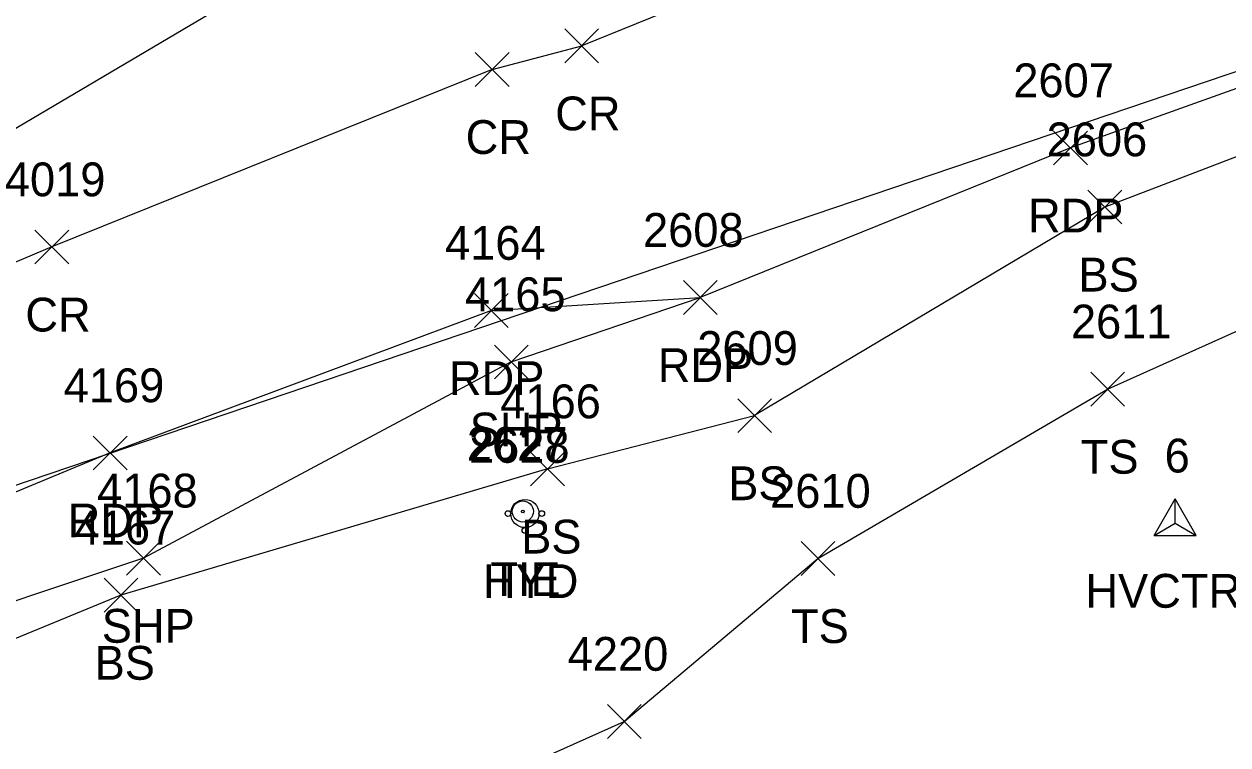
# Model space of a CAD drawing. Extents: x 1653135 to 1655489, y 602711 to 605684.
# Drawn here: x 1653548.7 to 1653619.9, y 605109.6 to 605152.2 of the extents above; entities that cross this region are included whole.
import ezdxf

# ---------------------------------------------------------------- set-up
doc = ezdxf.new("R2010")
doc.units = 0
for name, color, linetype in [('C_A', 7, 'Continuous'), ('C_I', 7, 'Continuous'), ('CBP', 7, 'Continuous'), ('CPSM', 7, 'Continuous'), ('DCP', 7, 'Continuous'), ('L_A', 7, 'Continuous'), ('L_I', 7, 'Continuous'), ('L_TIC', 7, 'Continuous'), ('LELB', 7, 'Continuous'), ('P_A', 7, 'Continuous'), ('P_I', 7, 'Continuous'), ('P_TIC', 7, 'Continuous'), ('PET', 7, 'Continuous'), ('PRC', 7, 'Continuous'), ('PSP', 7, 'Continuous'), ('U_A', 7, 'Continuous'), ('U_I', 7, 'Continuous'), ('USA', 7, 'Continuous'), ('UWFH', 7, 'Continuous')]:
    doc.layers.add(name, color=color, linetype=linetype)

msp = doc.modelspace()

# ---------------------------------------------------------------- linework, layer by layer
at = {"layer": 'CBP'}
for radius in [0.625, 0.0833]:
    msp.add_circle((1653578.174, 605123.376), radius, dxfattribs=at)
at = {"layer": 'CPSM'}
for p, q in [((1653615.509, 605121.96), (1653616.759, 605124.125)), ((1653618.009, 605121.96), (1653616.759, 605124.125)), ((1653616.759, 605122.681), (1653616.759, 605124.125)), ((1653615.509, 605121.96), (1653616.759, 605122.681)), ((1653616.759, 605122.681), (1653616.759, 605122.681)), ((1653616.759, 605122.681), (1653618.009, 605121.96)), ((1653615.509, 605121.96), (1653618.009, 605121.96))]:
    msp.add_line(p, q, dxfattribs=at)
at = {"layer": 'DCP'}
msp.add_lwpolyline([(1653524.673, 605116.958), (1653653.456, 605160.649)], dxfattribs=at)
at = {"layer": 'L_TIC'}
for points in [[(1653611.599, 605140.386), (1653613.599, 605142.386)], [(1653613.599, 605140.386), (1653611.599, 605142.386)], [(1653611.599, 605140.386), (1653613.599, 605142.386)], [(1653613.599, 605140.386), (1653611.599, 605142.386)], [(1653611.767, 605129.61), (1653613.767, 605131.61)], [(1653613.767, 605129.61), (1653611.767, 605131.61)], [(1653611.767, 605129.61), (1653613.767, 605131.61)], [(1653613.767, 605129.61), (1653611.767, 605131.61)], [(1653590.885, 605128.043), (1653592.885, 605130.043)], [(1653592.885, 605128.043), (1653590.885, 605130.043)], [(1653590.885, 605128.043), (1653592.885, 605130.043)], [(1653592.885, 605128.043), (1653590.885, 605130.043)], [(1653578.638, 605124.888), (1653580.638, 605126.888)], [(1653580.638, 605124.888), (1653578.638, 605126.888)], [(1653578.638, 605124.888), (1653580.638, 605126.888)], [(1653580.638, 605124.888), (1653578.638, 605126.888)], [(1653594.63, 605119.593), (1653596.63, 605121.593)], [(1653596.63, 605119.593), (1653594.63, 605121.593)], [(1653594.63, 605119.593), (1653596.63, 605121.593)], [(1653596.63, 605119.593), (1653594.63, 605121.593)], [(1653553.405, 605117.421), (1653555.405, 605119.421)], [(1653555.405, 605117.421), (1653553.405, 605119.421)], [(1653553.405, 605117.421), (1653555.405, 605119.421)], [(1653555.405, 605117.421), (1653553.405, 605119.421)], [(1653583.177, 605109.952), (1653585.177, 605111.952)], [(1653585.177, 605109.952), (1653583.177, 605111.952)], [(1653583.177, 605109.952), (1653585.177, 605111.952)], [(1653585.177, 605109.952), (1653583.177, 605111.952)]]:
    msp.add_lwpolyline(points, dxfattribs=at)
at = {"layer": 'LELB'}
for points in [[(1653651.186, 605149.372), (1653641.734, 605150.384), (1653632.641, 605149.048), (1653612.599, 605141.386), (1653591.885, 605129.043)], [(1653595.63, 605120.593), (1653612.767, 605130.61), (1653631.509, 605139.027), (1653639.744, 605139.166), (1653647.119, 605139.369), (1653637.845, 605123.76), (1653622.844, 605095.968)], [(1653579.638, 605125.888), (1653591.885, 605129.043)], [(1653579.638, 605125.888), (1653554.405, 605118.421), (1653542.174, 605113.389), (1653532.247, 605110.88)], [(1653584.177, 605110.952), (1653595.63, 605120.593)], [(1653522.443, 605062.786), (1653513.162, 605079.092), (1653509.924, 605092.697), (1653529.793, 605090.407), (1653557.911, 605099.204), (1653584.177, 605110.952)]]:
    msp.add_lwpolyline(points, dxfattribs=at)
at = {"layer": 'P_TIC'}
for points in [[(1653580.659, 605149.92), (1653582.659, 605151.92)], [(1653582.659, 605149.92), (1653580.659, 605151.92)], [(1653580.659, 605149.92), (1653582.659, 605151.92)], [(1653582.659, 605149.92), (1653580.659, 605151.92)], [(1653575.361, 605148.524), (1653577.361, 605150.524)], [(1653577.361, 605148.524), (1653575.361, 605150.524)], [(1653575.361, 605148.524), (1653577.361, 605150.524)], [(1653577.361, 605148.524), (1653575.361, 605150.524)], [(1653609.57, 605143.879), (1653611.57, 605145.879)], [(1653611.57, 605143.879), (1653609.57, 605145.879)], [(1653609.57, 605143.879), (1653611.57, 605145.879)], [(1653611.57, 605143.879), (1653609.57, 605145.879)], [(1653549.317, 605138.021), (1653551.317, 605140.021)], [(1653551.317, 605138.021), (1653549.317, 605140.021)], [(1653549.317, 605138.021), (1653551.317, 605140.021)], [(1653551.317, 605138.021), (1653549.317, 605140.021)], [(1653587.67, 605135.029), (1653589.67, 605137.029)], [(1653589.67, 605135.029), (1653587.67, 605137.029)], [(1653587.67, 605135.029), (1653589.67, 605137.029)], [(1653589.67, 605135.029), (1653587.67, 605137.029)], [(1653575.316, 605134.262), (1653577.316, 605136.262)], [(1653577.316, 605134.262), (1653575.316, 605136.262)], [(1653575.316, 605134.262), (1653577.316, 605136.262)], [(1653577.316, 605134.262), (1653575.316, 605136.262)], [(1653576.495, 605131.222), (1653578.495, 605133.222)], [(1653578.495, 605131.222), (1653576.495, 605133.222)], [(1653576.495, 605131.222), (1653578.495, 605133.222)], [(1653578.495, 605131.222), (1653576.495, 605133.222)], [(1653552.767, 605125.837), (1653554.767, 605127.837)], [(1653554.767, 605125.837), (1653552.767, 605127.837)], [(1653552.767, 605125.837), (1653554.767, 605127.837)], [(1653554.767, 605125.837), (1653552.767, 605127.837)], [(1653554.735, 605119.61), (1653556.735, 605121.61)], [(1653556.735, 605119.61), (1653554.735, 605121.61)], [(1653554.735, 605119.61), (1653556.735, 605121.61)], [(1653556.735, 605119.61), (1653554.735, 605121.61)]]:
    msp.add_lwpolyline(points, dxfattribs=at)
at = {"layer": 'PET'}
for points in [[(1653634.888, 605087.805), (1653645.319, 605117.89), (1653650.055, 605134.182), (1653651.709, 605139.7), (1653652.59, 605144.507), (1653651.186, 605149.372), (1653649.84, 605151.667), (1653642.069, 605154.598), (1653635.894, 605153.964), (1653610.57, 605144.879), (1653588.67, 605136.029)], [(1653576.316, 605135.262), (1653588.67, 605136.029)], [(1653576.316, 605135.262), (1653553.767, 605126.837), (1653519.051, 605112.425), (1653493.535, 605100.339), (1653468.833, 605088.005), (1653447.853, 605075.02), (1653427.596, 605061.865), (1653406.781, 605044.605), (1653388.905, 605027.698), (1653366.499, 605004.888), (1653354.584, 604992.023), (1653334.896, 604970.66), (1653318.046, 604952.193), (1653296.488, 604928.187), (1653274.624, 604903.556), (1653244.239, 604868.756), (1653225.75, 604847.701), (1653206.334, 604825.65), (1653179.645, 604794.747)]]:
    msp.add_lwpolyline(points, dxfattribs=at)
at = {"layer": 'PRC'}
for points in [[(1653669.177, 605187.644), (1653649.082, 605179.368), (1653623.259, 605168.261), (1653604.169, 605160.041), (1653581.659, 605150.92)], [(1653576.361, 605149.524), (1653581.659, 605150.92)], [(1653576.361, 605149.524), (1653550.317, 605139.021), (1653518.724, 605125.668), (1653498.017, 605116.666), (1653468.035, 605101.489), (1653440.124, 605084.852), (1653411.973, 605063.454), (1653392.179, 605045.924), (1653380.925, 605035.31), (1653360.25, 605013.969), (1653332.49, 604984.793), (1653311.146, 604961.542), (1653300.12, 604949.228), (1653281.614, 604928.677), (1653260.957, 604905.277), (1653242.089, 604884.435), (1653216.566, 604855.116), (1653187.493, 604822.135), (1653170.081, 604802.31)]]:
    msp.add_lwpolyline(points, dxfattribs=at)
at = {"layer": 'PSP'}
for points in [[(1653577.495, 605132.222), (1653588.67, 605136.029)], [(1653577.495, 605132.222), (1653555.735, 605120.61), (1653541.776, 605115.966), (1653532.613, 605114.781), (1653532.247, 605110.88), (1653522.733, 605106.898), (1653507.697, 605103.522), (1653493.111, 605096.605), (1653471.403, 605083.027), (1653450.958, 605070.25), (1653430.837, 605057.523), (1653410.321, 605040.006), (1653392.797, 605023.713), (1653372.132, 605001.835), (1653359.179, 604987.803), (1653339.003, 604967.206), (1653322.133, 604948.589), (1653300.744, 604925.192), (1653278.521, 604900.611), (1653247.528, 604865.908), (1653229.566, 604844.432), (1653209.3, 604822.581), (1653182.433, 604791.771)]]:
    msp.add_lwpolyline(points, dxfattribs=at)
at = {"layer": 'USA'}
msp.add_lwpolyline([(1653424.094, 605072.763), (1653667.014, 605216.275)], dxfattribs=at)
at = {"layer": 'UWFH'}
msp.add_line((1653578.297, 605123.253), (1653578.297, 605123.253), dxfattribs=at)
for centre, radius in [((1653578.297, 605123.253), 0.833), ((1653577.297, 605123.253), 0.167), ((1653579.297, 605123.253), 0.167), ((1653578.297, 605122.253), 0.167)]:
    msp.add_circle(centre, radius, dxfattribs=at)

# ---------------------------------------------------------------- texts
at = {"layer": 'C_A'}
for s, p in [('TIE', (1653576.253, 605118.376)), ('HVCTRL', (1653611.452, 605117.681))]:
    msp.add_text(s, height=2, dxfattribs=at).set_placement(p)
at = {"layer": 'C_I'}
for s, p in [('2627', (1653574.867, 605126.376)), ('6', (1653616.137, 605125.681))]:
    msp.add_text(s, height=2, dxfattribs=at).set_placement(p)
at = {"layer": 'L_A'}
for s, p in [('BS', (1653611.04, 605136.386)), ('BS', (1653611.04, 605136.386)), ('TS', (1653611.177, 605125.61)), ('TS', (1653611.177, 605125.61)), ('BS', (1653590.326, 605124.043)), ('BS', (1653590.326, 605124.043)), ('BS', (1653578.079, 605120.888)), ('BS', (1653578.079, 605120.888)), ('TS', (1653594.039, 605115.593)), ('TS', (1653594.039, 605115.593)), ('BS', (1653552.846, 605113.421)), ('BS', (1653552.846, 605113.421))]:
    msp.add_text(s, height=2, dxfattribs=at).set_placement(p)
at = {"layer": 'L_I'}
for s, p in [('2606', (1653609.158, 605144.386)), ('2606', (1653609.158, 605144.386)), ('2611', (1653610.594, 605133.61)), ('2611', (1653610.594, 605133.61)), ('2609', (1653588.492, 605132.043)), ('2609', (1653588.492, 605132.043)), ('4166', (1653576.843, 605128.888)), ('4166', (1653576.843, 605128.888)), ('2610', (1653592.803, 605123.593)), ('2610', (1653592.803, 605123.593)), ('4167', (1653551.665, 605121.421)), ('4167', (1653551.665, 605121.421)), ('4220', (1653580.83, 605113.952)), ('4220', (1653580.83, 605113.952))]:
    msp.add_text(s, height=2, dxfattribs=at).set_placement(p)
at = {"layer": 'P_A'}
for s, p in [('CR', (1653580.092, 605145.92)), ('CR', (1653580.092, 605145.92)), ('CR', (1653574.794, 605144.524)), ('CR', (1653574.794, 605144.524)), ('RDP', (1653608.058, 605139.879)), ('RDP', (1653608.058, 605139.879)), ('CR', (1653548.75, 605134.021)), ('CR', (1653548.75, 605134.021)), ('RDP', (1653586.159, 605131.029)), ('RDP', (1653586.159, 605131.029)), ('RDP', (1653573.804, 605130.262)), ('RDP', (1653573.804, 605130.262)), ('SHP', (1653575.031, 605127.222)), ('SHP', (1653575.031, 605127.222)), ('RDP', (1653551.255, 605121.837)), ('RDP', (1653551.255, 605121.837)), ('SHP', (1653553.271, 605115.61)), ('SHP', (1653553.271, 605115.61))]:
    msp.add_text(s, height=2, dxfattribs=at).set_placement(p)
at = {"layer": 'P_I'}
for s, p in [('2607', (1653607.185, 605147.879)), ('2607', (1653607.185, 605147.879)), ('4019', (1653547.538, 605142.021)), ('4019', (1653547.538, 605142.021)), ('2608', (1653585.285, 605139.029)), ('2608', (1653585.285, 605139.029)), ('4164', (1653573.576, 605138.262)), ('4164', (1653573.576, 605138.262)), ('4165', (1653574.755, 605135.222)), ('4165', (1653574.755, 605135.222)), ('4169', (1653551.019, 605129.837)), ('4169', (1653551.019, 605129.837)), ('4168', (1653552.995, 605123.61)), ('4168', (1653552.995, 605123.61))]:
    msp.add_text(s, height=2, dxfattribs=at).set_placement(p)
at = {"layer": 'U_A'}
msp.add_text('HYD', height=2, dxfattribs=at).set_placement((1653575.817, 605118.253))
at = {"layer": 'U_I'}
msp.add_text('2628', height=2, dxfattribs=at).set_placement((1653574.99, 605126.253))

doc.saveas('drawing.dxf')
